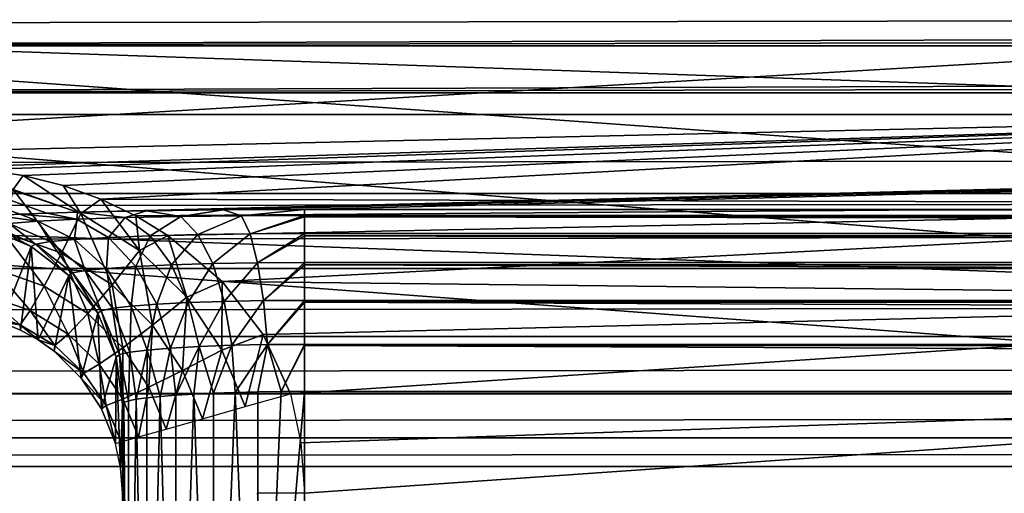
# Model space of a CAD drawing. Header units: millimetres. Extents: x -43.6 to 43.6, y -43.6 to 43.6.
# Tile 300 of 350: x -7.641 to -6.289, y 35.363 to 36.013. Entities that reach past the tile are written whole.
import ezdxf

# ---------------------------------------------------------------- set-up
doc = ezdxf.new("R2010")
doc.units = ezdxf.units.MM
doc.header["$LTSCALE"] = 65.185185
for name, color, linetype in [('175', 7, 'CONTINUOUS'), ('185', 7, 'CONTINUOUS'), ('187', 7, 'CONTINUOUS'), ('222', 7, 'CONTINUOUS'), ('223', 7, 'CONTINUOUS'), ('228', 7, 'CONTINUOUS'), ('315', 7, 'CONTINUOUS'), ('350', 7, 'CONTINUOUS'), ('358', 7, 'CONTINUOUS'), ('42', 7, 'CONTINUOUS'), ('46', 7, 'CONTINUOUS'), ('50', 7, 'CONTINUOUS'), ('53', 7, 'CONTINUOUS'), ('57', 7, 'CONTINUOUS'), ('58', 7, 'CONTINUOUS'), ('59', 7, 'CONTINUOUS'), ('61', 7, 'CONTINUOUS'), ('79', 7, 'CONTINUOUS')]:
    doc.layers.add(name, color=color, linetype=linetype)

msp = doc.modelspace()

# ---------------------------------------------------------------- linework, layer by layer
at = {"layer": '175', "linetype": 'CONTINUOUS'}
for points in [[(-7.6855, 35.727, -7.737), (-7.6252, 35.702, -7.7361), (-7.6657, 35.598, -11.2523), (-7.6855, 35.727, -7.737)], [(-7.6657, 35.598, -11.2523), (-7.6252, 35.702, -7.7361), (-7.6398, 35.5872, -11.2486), (-7.6657, 35.598, -11.2523)], [(-7.6398, 35.5872, -11.2486), (-7.6252, 35.702, -7.7361), (-7.6157, 35.5738, -11.2445), (-7.6398, 35.5872, -11.2486)], [(-7.6252, 35.702, -7.7361), (-7.5733, 35.6623, -7.7347), (-7.6157, 35.5738, -11.2445), (-7.6252, 35.702, -7.7361)], [(-7.6157, 35.5738, -11.2445), (-7.5733, 35.6623, -7.7347), (-7.5937, 35.5582, -11.2401), (-7.6157, 35.5738, -11.2445)], [(-7.5937, 35.5582, -11.2401), (-7.5733, 35.6623, -7.7347), (-7.5564, 35.5215, -11.2322), (-7.5937, 35.5582, -11.2401)], [(-7.5733, 35.6623, -7.7347), (-7.5335, 35.6105, -7.7329), (-7.5564, 35.5215, -11.2322), (-7.5733, 35.6623, -7.7347)], [(-7.5564, 35.5215, -11.2322), (-7.5335, 35.6105, -7.7329), (-7.5284, 35.4792, -11.2271), (-7.5564, 35.5215, -11.2322)], [(-7.5335, 35.6105, -7.7329), (-7.5085, 35.5502, -7.7308), (-7.5284, 35.4792, -11.2271), (-7.5335, 35.6105, -7.7329)], [(-7.5284, 35.4792, -11.2271), (-7.5085, 35.5502, -7.7308), (-7.5095, 35.4318, -11.2261), (-7.5284, 35.4792, -11.2271)], [(-7.5095, 35.4318, -11.2261), (-7.5085, 35.5502, -7.7308), (-7.5024, 35.3981, -11.2273), (-7.5095, 35.4318, -11.2261)], [(-7.5085, 35.5502, -7.7308), (-7.5, 35.4856, -7.7285), (-7.5024, 35.3981, -11.2273), (-7.5085, 35.5502, -7.7308)], [(-7.5, 35.4856, -7.7285), (-7.5, 35.3633, -11.2285), (-7.5024, 35.3981, -11.2273), (-7.5, 35.4856, -7.7285)]]:
    msp.add_3dface(points, dxfattribs=at)
at = {"layer": '185', "linetype": 'CONTINUOUS'}
msp.add_3dface([(-7.25, 34.75, -11.4785), (-7.25, 35.3633, -11.4785), (-7.3147, 35.3633, -11.47), (-7.25, 34.75, -11.4785)], dxfattribs=at)
at = {"layer": '187', "linetype": 'CONTINUOUS'}
for points in [[(-7.6361, 35.7994, -11.5087), (-7.6923, 35.8077, -11.5104), (-7.65, 35.78, -11.5037), (-7.6361, 35.7994, -11.5087)], [(-7.557, 35.7471, -11.497), (-7.6361, 35.7994, -11.5087), (-7.65, 35.78, -11.5037), (-7.557, 35.7471, -11.497)], [(-7.5814, 35.7856, -11.506), (-7.6361, 35.7994, -11.5087), (-7.557, 35.7471, -11.497), (-7.5814, 35.7856, -11.506)], [(-7.65, 35.78, -11.5037), (-7.6636, 35.7215, -11.477), (-7.5834, 35.693, -11.4705), (-7.65, 35.78, -11.5037)], [(-7.557, 35.7471, -11.497), (-7.65, 35.78, -11.5037), (-7.5834, 35.693, -11.4705), (-7.557, 35.7471, -11.497)], [(-7.5297, 35.767, -11.5025), (-7.5814, 35.7856, -11.506), (-7.557, 35.7471, -11.497), (-7.5297, 35.767, -11.5025)], [(-7.4765, 35.6963, -11.4879), (-7.5297, 35.767, -11.5025), (-7.557, 35.7471, -11.497), (-7.4765, 35.6963, -11.4879)], [(-7.4815, 35.7439, -11.4985), (-7.5297, 35.767, -11.5025), (-7.4765, 35.6963, -11.4879), (-7.4815, 35.7439, -11.4985)], [(-7.557, 35.7471, -11.497), (-7.5834, 35.693, -11.4705), (-7.5141, 35.6492, -11.4617), (-7.557, 35.7471, -11.497)], [(-7.4765, 35.6963, -11.4879), (-7.557, 35.7471, -11.497), (-7.5141, 35.6492, -11.4617), (-7.4765, 35.6963, -11.4879)], [(-7.4375, 35.717, -11.4943), (-7.4815, 35.7439, -11.4985), (-7.4765, 35.6963, -11.4879), (-7.4375, 35.717, -11.4943)], [(-7.676, 35.672, -11.4356), (-7.6071, 35.6477, -11.4293), (-7.6636, 35.7215, -11.477), (-7.676, 35.672, -11.4356)], [(-7.6636, 35.7215, -11.477), (-7.6071, 35.6477, -11.4293), (-7.5834, 35.693, -11.4705), (-7.6636, 35.7215, -11.477)], [(-7.4116, 35.6324, -11.4788), (-7.4375, 35.717, -11.4943), (-7.4765, 35.6963, -11.4879), (-7.4116, 35.6324, -11.4788)], [(-7.3628, 35.6539, -11.4864), (-7.4375, 35.717, -11.4943), (-7.4116, 35.6324, -11.4788), (-7.3628, 35.6539, -11.4864)], [(-7.4765, 35.6963, -11.4879), (-7.5141, 35.6492, -11.4617), (-7.4584, 35.5942, -11.4529), (-7.4765, 35.6963, -11.4879)], [(-7.4116, 35.6324, -11.4788), (-7.4765, 35.6963, -11.4879), (-7.4584, 35.5942, -11.4529), (-7.4116, 35.6324, -11.4788)], [(-7.6071, 35.6477, -11.4293), (-7.5474, 35.6102, -11.4207), (-7.5834, 35.693, -11.4705), (-7.6071, 35.6477, -11.4293)], [(-7.5834, 35.693, -11.4705), (-7.5474, 35.6102, -11.4207), (-7.5141, 35.6492, -11.4617), (-7.5834, 35.693, -11.4705)], [(-7.6862, 35.6348, -11.3823), (-7.6265, 35.6141, -11.3762), (-7.676, 35.672, -11.4356), (-7.6862, 35.6348, -11.3823)], [(-7.676, 35.672, -11.4356), (-7.6265, 35.6141, -11.3762), (-7.6071, 35.6477, -11.4293), (-7.676, 35.672, -11.4356)], [(-7.6265, 35.6141, -11.3762), (-7.5743, 35.5818, -11.3678), (-7.6071, 35.6477, -11.4293), (-7.6265, 35.6141, -11.3762)], [(-7.6071, 35.6477, -11.4293), (-7.5743, 35.5818, -11.3678), (-7.5474, 35.6102, -11.4207), (-7.6071, 35.6477, -11.4293)], [(-7.5474, 35.6102, -11.4207), (-7.4993, 35.5628, -11.4121), (-7.5141, 35.6492, -11.4617), (-7.5474, 35.6102, -11.4207)], [(-7.5141, 35.6492, -11.4617), (-7.4993, 35.5628, -11.4121), (-7.4584, 35.5942, -11.4529), (-7.5141, 35.6492, -11.4617)], [(-7.3634, 35.5599, -11.4722), (-7.3628, 35.6539, -11.4864), (-7.4116, 35.6324, -11.4788), (-7.3634, 35.5599, -11.4722)], [(-7.3068, 35.5814, -11.4807), (-7.3628, 35.6539, -11.4864), (-7.3634, 35.5599, -11.4722), (-7.3068, 35.5814, -11.4807)], [(-7.6936, 35.6127, -11.3209), (-7.6403, 35.5947, -11.315), (-7.6862, 35.6348, -11.3823), (-7.6936, 35.6127, -11.3209)], [(-7.6862, 35.6348, -11.3823), (-7.6403, 35.5947, -11.315), (-7.6265, 35.6141, -11.3762), (-7.6862, 35.6348, -11.3823)], [(-7.4116, 35.6324, -11.4788), (-7.4584, 35.5942, -11.4529), (-7.4172, 35.532, -11.4466), (-7.4116, 35.6324, -11.4788)], [(-7.3634, 35.5599, -11.4722), (-7.4116, 35.6324, -11.4788), (-7.4172, 35.532, -11.4466), (-7.3634, 35.5599, -11.4722)], [(-7.6936, 35.6127, -11.3209), (-7.6657, 35.598, -11.2523), (-7.6403, 35.5947, -11.315), (-7.6936, 35.6127, -11.3209)], [(-7.6403, 35.5947, -11.315), (-7.5927, 35.5661, -11.3067), (-7.6265, 35.6141, -11.3762), (-7.6403, 35.5947, -11.315)], [(-7.6265, 35.6141, -11.3762), (-7.5927, 35.5661, -11.3067), (-7.5743, 35.5818, -11.3678), (-7.6265, 35.6141, -11.3762)], [(-7.5743, 35.5818, -11.3678), (-7.5316, 35.5404, -11.3594), (-7.5474, 35.6102, -11.4207), (-7.5743, 35.5818, -11.3678)], [(-7.5474, 35.6102, -11.4207), (-7.5316, 35.5404, -11.3594), (-7.4993, 35.5628, -11.4121), (-7.5474, 35.6102, -11.4207)], [(-7.6657, 35.598, -11.2523), (-7.6398, 35.5872, -11.2486), (-7.6403, 35.5947, -11.315), (-7.6657, 35.598, -11.2523)], [(-7.6398, 35.5872, -11.2486), (-7.6157, 35.5738, -11.2445), (-7.6403, 35.5947, -11.315), (-7.6398, 35.5872, -11.2486)], [(-7.6403, 35.5947, -11.315), (-7.6157, 35.5738, -11.2445), (-7.5927, 35.5661, -11.3067), (-7.6403, 35.5947, -11.315)], [(-7.4993, 35.5628, -11.4121), (-7.4636, 35.5091, -11.4061), (-7.4584, 35.5942, -11.4529), (-7.4993, 35.5628, -11.4121)], [(-7.4584, 35.5942, -11.4529), (-7.4636, 35.5091, -11.4061), (-7.4172, 35.532, -11.4466), (-7.4584, 35.5942, -11.4529)], [(-7.5927, 35.5661, -11.3067), (-7.5529, 35.5284, -11.2984), (-7.5743, 35.5818, -11.3678), (-7.5927, 35.5661, -11.3067)], [(-7.5743, 35.5818, -11.3678), (-7.5529, 35.5284, -11.2984), (-7.5316, 35.5404, -11.3594), (-7.5743, 35.5818, -11.3678)], [(-7.3314, 35.4823, -11.47), (-7.3068, 35.5814, -11.4807), (-7.3634, 35.5599, -11.4722), (-7.3314, 35.4823, -11.47)], [(-7.269, 35.5, -11.4785), (-7.3068, 35.5814, -11.4807), (-7.3314, 35.4823, -11.47), (-7.269, 35.5, -11.4785)], [(-7.6157, 35.5738, -11.2445), (-7.5937, 35.5582, -11.2401), (-7.5927, 35.5661, -11.3067), (-7.6157, 35.5738, -11.2445)], [(-7.5927, 35.5661, -11.3067), (-7.5937, 35.5582, -11.2401), (-7.5529, 35.5284, -11.2984), (-7.5927, 35.5661, -11.3067)], [(-7.5316, 35.5404, -11.3594), (-7.4994, 35.4926, -11.3535), (-7.4993, 35.5628, -11.4121), (-7.5316, 35.5404, -11.3594)], [(-7.4993, 35.5628, -11.4121), (-7.4994, 35.4926, -11.3535), (-7.4636, 35.5091, -11.4061), (-7.4993, 35.5628, -11.4121)], [(-7.5937, 35.5582, -11.2401), (-7.5564, 35.5215, -11.2322), (-7.5529, 35.5284, -11.2984), (-7.5937, 35.5582, -11.2401)], [(-7.3898, 35.4657, -11.4447), (-7.3634, 35.5599, -11.4722), (-7.4172, 35.532, -11.4466), (-7.3898, 35.4657, -11.4447)], [(-7.3314, 35.4823, -11.47), (-7.3634, 35.5599, -11.4722), (-7.3898, 35.4657, -11.4447), (-7.3314, 35.4823, -11.47)], [(-7.5529, 35.5284, -11.2984), (-7.5223, 35.4837, -11.2925), (-7.5316, 35.5404, -11.3594), (-7.5529, 35.5284, -11.2984)], [(-7.5316, 35.5404, -11.3594), (-7.5223, 35.4837, -11.2925), (-7.4994, 35.4926, -11.3535), (-7.5316, 35.5404, -11.3594)], [(-7.5529, 35.5284, -11.2984), (-7.5564, 35.5215, -11.2322), (-7.5223, 35.4837, -11.2925), (-7.5529, 35.5284, -11.2984)], [(-7.5564, 35.5215, -11.2322), (-7.5284, 35.4792, -11.2271), (-7.5223, 35.4837, -11.2925), (-7.5564, 35.5215, -11.2322)], [(-7.4636, 35.5091, -11.4061), (-7.4398, 35.4515, -11.4046), (-7.4172, 35.532, -11.4466), (-7.4636, 35.5091, -11.4061)], [(-7.4398, 35.4515, -11.4046), (-7.3898, 35.4657, -11.4447), (-7.4172, 35.532, -11.4466), (-7.4398, 35.4515, -11.4046)], [(-7.4994, 35.4926, -11.3535), (-7.478, 35.4407, -11.3522), (-7.4636, 35.5091, -11.4061), (-7.4994, 35.4926, -11.3535)], [(-7.478, 35.4407, -11.3522), (-7.4398, 35.4515, -11.4046), (-7.4636, 35.5091, -11.4061), (-7.478, 35.4407, -11.3522)], [(-7.5284, 35.4792, -11.2271), (-7.5095, 35.4318, -11.2261), (-7.5223, 35.4837, -11.2925), (-7.5284, 35.4792, -11.2271)], [(-7.5223, 35.4837, -11.2925), (-7.5018, 35.4339, -11.2913), (-7.4994, 35.4926, -11.3535), (-7.5223, 35.4837, -11.2925)], [(-7.5223, 35.4837, -11.2925), (-7.5095, 35.4318, -11.2261), (-7.5018, 35.4339, -11.2913), (-7.5223, 35.4837, -11.2925)], [(-7.5018, 35.4339, -11.2913), (-7.478, 35.4407, -11.3522), (-7.4994, 35.4926, -11.3535), (-7.5018, 35.4339, -11.2913)]]:
    msp.add_3dface(points, dxfattribs=at)
at = {"layer": '222', "linetype": 'CONTINUOUS'}
for points in [[(-7.25, 35.7529, -7.2373), (7.25, 35.7529, -7.2373), (7.25, 35.7446, -7.293), (-7.25, 35.7529, -7.2373)], [(-7.25, 35.7446, -7.293), (-7.25, 35.7529, -7.2373), (7.25, 35.7446, -7.293), (-7.25, 35.7446, -7.293)], [(-7.25, 35.7425, -7.3002), (-7.25, 35.7446, -7.293), (7.25, 35.7425, -7.3002), (-7.25, 35.7425, -7.3002)], [(7.25, 35.7425, -7.3002), (-7.25, 35.7446, -7.293), (7.25, 35.7446, -7.293), (7.25, 35.7425, -7.3002)], [(-7.25, 35.7196, -7.3534), (-7.25, 35.7425, -7.3002), (7.25, 35.7196, -7.3534), (-7.25, 35.7196, -7.3534)], [(7.25, 35.7196, -7.3534), (-7.25, 35.7425, -7.3002), (7.25, 35.7425, -7.3002), (7.25, 35.7196, -7.3534)], [(-7.25, 35.7166, -7.3585), (-7.25, 35.7196, -7.3534), (7.25, 35.7166, -7.3585), (-7.25, 35.7166, -7.3585)], [(7.25, 35.7166, -7.3585), (-7.25, 35.7196, -7.3534), (7.25, 35.7196, -7.3534), (7.25, 35.7166, -7.3585)], [(-7.25, 35.6799, -7.4052), (-7.25, 35.7166, -7.3585), (7.25, 35.6799, -7.4052), (-7.25, 35.6799, -7.4052)], [(7.25, 35.6799, -7.4052), (-7.25, 35.7166, -7.3585), (7.25, 35.7166, -7.3585), (7.25, 35.6799, -7.4052)], [(-7.25, 35.6767, -7.4084), (-7.25, 35.6799, -7.4052), (7.25, 35.6767, -7.4084), (-7.25, 35.6767, -7.4084)], [(7.25, 35.6767, -7.4084), (-7.25, 35.6799, -7.4052), (7.25, 35.6799, -7.4052), (7.25, 35.6767, -7.4084)], [(-7.25, 35.6281, -7.445), (-7.25, 35.6767, -7.4084), (7.25, 35.6281, -7.445), (-7.25, 35.6281, -7.445)], [(7.25, 35.6281, -7.445), (-7.25, 35.6767, -7.4084), (7.25, 35.6767, -7.4084), (7.25, 35.6281, -7.445)], [(-7.25, 35.6255, -7.4465), (-7.25, 35.6281, -7.445), (7.25, 35.6255, -7.4465), (-7.25, 35.6255, -7.4465)], [(7.25, 35.6255, -7.4465), (-7.25, 35.6281, -7.445), (7.25, 35.6281, -7.445), (7.25, 35.6255, -7.4465)], [(-7.25, 35.5677, -7.47), (-7.25, 35.6255, -7.4465), (7.25, 35.5677, -7.47), (-7.25, 35.5677, -7.47)], [(7.25, 35.5677, -7.47), (-7.25, 35.6255, -7.4465), (7.25, 35.6255, -7.4465), (7.25, 35.5677, -7.47)], [(-7.25, 35.5663, -7.4704), (-7.25, 35.5677, -7.47), (7.25, 35.5663, -7.4704), (-7.25, 35.5663, -7.4704)], [(7.25, 35.5663, -7.4704), (-7.25, 35.5677, -7.47), (7.25, 35.5677, -7.47), (7.25, 35.5663, -7.4704)], [(7.25, 35.503, -7.4785), (-7.25, 35.503, -7.4785), (-7.25, 35.5663, -7.4704), (7.25, 35.503, -7.4785)], [(7.25, 35.503, -7.4785), (-7.25, 35.5663, -7.4704), (7.25, 35.5663, -7.4704), (7.25, 35.503, -7.4785)]]:
    msp.add_3dface(points, dxfattribs=at)
at = {"layer": '223', "linetype": 'CONTINUOUS'}
for points in [[(-7.4809, 35.4923, -7.6326), (-7.4663, 35.4943, -7.6032), (-7.4666, 34.7414, -7.6037), (-7.4809, 35.4923, -7.6326)], [(-7.4663, 35.4943, -7.6032), (-7.4481, 35.4962, -7.576), (-7.4666, 34.7414, -7.6037), (-7.4663, 35.4943, -7.6032)], [(-7.4666, 34.7414, -7.6037), (-7.4481, 35.4962, -7.576), (-7.4269, 34.7414, -7.5518), (-7.4666, 34.7414, -7.6037)], [(-7.4481, 35.4962, -7.576), (-7.4265, 35.4979, -7.5515), (-7.4269, 34.7414, -7.5518), (-7.4481, 35.4962, -7.576)], [(-7.4265, 35.4979, -7.5515), (-7.4019, 35.4994, -7.53), (-7.4269, 34.7414, -7.5518), (-7.4265, 35.4979, -7.5515)], [(-7.4269, 34.7414, -7.5518), (-7.4019, 35.4994, -7.53), (-7.3751, 34.7414, -7.5121), (-7.4269, 34.7414, -7.5518)], [(-7.4019, 35.4994, -7.53), (-7.3747, 35.5007, -7.5118), (-7.3751, 34.7414, -7.5121), (-7.4019, 35.4994, -7.53)], [(-7.3747, 35.5007, -7.5118), (-7.3452, 35.5017, -7.4974), (-7.3751, 34.7414, -7.5121), (-7.3747, 35.5007, -7.5118)], [(-7.3751, 34.7414, -7.5121), (-7.3452, 35.5017, -7.4974), (-7.3147, 34.7414, -7.487), (-7.3751, 34.7414, -7.5121)], [(-7.3452, 35.5017, -7.4974), (-7.3141, 35.5024, -7.4869), (-7.3147, 34.7414, -7.487), (-7.3452, 35.5017, -7.4974)], [(-7.25, 35.503, -7.4785), (-7.25, 34.7414, -7.4785), (-7.3147, 34.7414, -7.487), (-7.25, 35.503, -7.4785)], [(-7.2822, 35.5029, -7.4806), (-7.25, 35.503, -7.4785), (-7.3147, 34.7414, -7.487), (-7.2822, 35.5029, -7.4806)], [(-7.3141, 35.5024, -7.4869), (-7.2822, 35.5029, -7.4806), (-7.3147, 34.7414, -7.487), (-7.3141, 35.5024, -7.4869)], [(-7.5, 34.7414, -7.7285), (-7.5, 35.4856, -7.7285), (-7.4978, 35.4879, -7.6957), (-7.5, 34.7414, -7.7285)], [(-7.5, 34.7414, -7.7285), (-7.4978, 35.4879, -7.6957), (-7.4915, 34.7414, -7.6641), (-7.5, 34.7414, -7.7285)], [(-7.4978, 35.4879, -7.6957), (-7.4914, 35.4901, -7.6637), (-7.4915, 34.7414, -7.6641), (-7.4978, 35.4879, -7.6957)], [(-7.4914, 35.4901, -7.6637), (-7.4809, 35.4923, -7.6326), (-7.4915, 34.7414, -7.6641), (-7.4914, 35.4901, -7.6637)], [(-7.4915, 34.7414, -7.6641), (-7.4809, 35.4923, -7.6326), (-7.4666, 34.7414, -7.6037), (-7.4915, 34.7414, -7.6641)]]:
    msp.add_3dface(points, dxfattribs=at)
at = {"layer": '228', "linetype": 'CONTINUOUS'}
for points in [[(-7.5617, 35.7491, -7.3463), (-7.4668, 35.7511, -7.2867), (-7.4959, 35.7416, -7.369), (-7.5617, 35.7491, -7.3463)], [(-7.4959, 35.7416, -7.369), (-7.4668, 35.7511, -7.2867), (-7.4197, 35.7432, -7.3274), (-7.4959, 35.7416, -7.369)], [(-7.4668, 35.7511, -7.2867), (-7.3611, 35.7524, -7.2498), (-7.4197, 35.7432, -7.3274), (-7.4668, 35.7511, -7.2867)], [(-7.4197, 35.7432, -7.3274), (-7.3611, 35.7524, -7.2498), (-7.3366, 35.7442, -7.3017), (-7.4197, 35.7432, -7.3274)], [(-7.3611, 35.7524, -7.2498), (-7.25, 35.7529, -7.2373), (-7.3366, 35.7442, -7.3017), (-7.3611, 35.7524, -7.2498)], [(-7.25, 35.7529, -7.2373), (-7.25, 35.7446, -7.293), (-7.3366, 35.7442, -7.3017), (-7.25, 35.7529, -7.2373)], [(-7.6734, 35.7447, -7.4712), (-7.6409, 35.7463, -7.4255), (-7.6161, 35.7367, -7.4925), (-7.6734, 35.7447, -7.4712)], [(-7.6554, 35.7337, -7.5691), (-7.6734, 35.7447, -7.4712), (-7.6161, 35.7367, -7.4925), (-7.6554, 35.7337, -7.5691)], [(-7.6554, 35.7337, -7.5691), (-7.6161, 35.7367, -7.4925), (-7.5993, 35.7087, -7.5915), (-7.6554, 35.7337, -7.5691)], [(-7.6409, 35.7463, -7.4255), (-7.6035, 35.7478, -7.3837), (-7.5623, 35.7394, -7.4248), (-7.6409, 35.7463, -7.4255)], [(-7.6161, 35.7367, -7.4925), (-7.6409, 35.7463, -7.4255), (-7.5623, 35.7394, -7.4248), (-7.6161, 35.7367, -7.4925)], [(-7.6161, 35.7367, -7.4925), (-7.5623, 35.7394, -7.4248), (-7.5655, 35.7118, -7.5254), (-7.6161, 35.7367, -7.4925)], [(-7.6161, 35.7367, -7.4925), (-7.5655, 35.7118, -7.5254), (-7.5993, 35.7087, -7.5915), (-7.6161, 35.7367, -7.4925)], [(-7.6035, 35.7478, -7.3837), (-7.5617, 35.7491, -7.3463), (-7.5623, 35.7394, -7.4248), (-7.6035, 35.7478, -7.3837)], [(-7.5623, 35.7394, -7.4248), (-7.5191, 35.7144, -7.4671), (-7.5655, 35.7118, -7.5254), (-7.5623, 35.7394, -7.4248)], [(-7.5623, 35.7394, -7.4248), (-7.5617, 35.7491, -7.3463), (-7.4959, 35.7416, -7.369), (-7.5623, 35.7394, -7.4248)], [(-7.5623, 35.7394, -7.4248), (-7.4959, 35.7416, -7.369), (-7.5191, 35.7144, -7.4671), (-7.5623, 35.7394, -7.4248)], [(-7.4959, 35.7416, -7.369), (-7.462, 35.7166, -7.419), (-7.5191, 35.7144, -7.4671), (-7.4959, 35.7416, -7.369)], [(-7.4959, 35.7416, -7.369), (-7.4197, 35.7432, -7.3274), (-7.462, 35.7166, -7.419), (-7.4959, 35.7416, -7.369)], [(-7.4197, 35.7432, -7.3274), (-7.3963, 35.7183, -7.3831), (-7.462, 35.7166, -7.419), (-7.4197, 35.7432, -7.3274)], [(-7.4197, 35.7432, -7.3274), (-7.3366, 35.7442, -7.3017), (-7.3963, 35.7183, -7.3831), (-7.4197, 35.7432, -7.3274)], [(-7.3366, 35.7442, -7.3017), (-7.3247, 35.7193, -7.3609), (-7.3963, 35.7183, -7.3831), (-7.3366, 35.7442, -7.3017)], [(-7.3366, 35.7442, -7.3017), (-7.25, 35.7446, -7.293), (-7.3247, 35.7193, -7.3609), (-7.3366, 35.7442, -7.3017)], [(-7.25, 35.7446, -7.293), (-7.25, 35.7425, -7.3002), (-7.3247, 35.7193, -7.3609), (-7.25, 35.7446, -7.293)], [(-7.25, 35.7425, -7.3002), (-7.25, 35.7196, -7.3534), (-7.3247, 35.7193, -7.3609), (-7.25, 35.7425, -7.3002)], [(-7.6252, 35.702, -7.7361), (-7.6855, 35.727, -7.737), (-7.6788, 35.7304, -7.6517), (-7.6252, 35.702, -7.7361)], [(-7.6788, 35.7304, -7.6517), (-7.6554, 35.7337, -7.5691), (-7.6194, 35.7054, -7.6626), (-7.6788, 35.7304, -7.6517)], [(-7.6252, 35.702, -7.7361), (-7.6788, 35.7304, -7.6517), (-7.6194, 35.7054, -7.6626), (-7.6252, 35.702, -7.7361)], [(-7.6554, 35.7337, -7.5691), (-7.5993, 35.7087, -7.5915), (-7.6194, 35.7054, -7.6626), (-7.6554, 35.7337, -7.5691)], [(-7.5655, 35.7118, -7.5254), (-7.5509, 35.669, -7.6101), (-7.5993, 35.7087, -7.5915), (-7.5655, 35.7118, -7.5254)], [(-7.5191, 35.7144, -7.4671), (-7.5217, 35.672, -7.5532), (-7.5655, 35.7118, -7.5254), (-7.5191, 35.7144, -7.4671)], [(-7.5217, 35.672, -7.5532), (-7.5509, 35.669, -7.6101), (-7.5655, 35.7118, -7.5254), (-7.5217, 35.672, -7.5532)], [(-7.4817, 35.6747, -7.5031), (-7.5217, 35.672, -7.5532), (-7.5191, 35.7144, -7.4671), (-7.4817, 35.6747, -7.5031)], [(-7.462, 35.7166, -7.419), (-7.4817, 35.6747, -7.5031), (-7.5191, 35.7144, -7.4671), (-7.462, 35.7166, -7.419)], [(-7.4325, 35.6769, -7.4617), (-7.4817, 35.6747, -7.5031), (-7.462, 35.7166, -7.419), (-7.4325, 35.6769, -7.4617)], [(-7.3963, 35.7183, -7.3831), (-7.4325, 35.6769, -7.4617), (-7.462, 35.7166, -7.419), (-7.3963, 35.7183, -7.3831)], [(-7.3759, 35.6785, -7.4308), (-7.4325, 35.6769, -7.4617), (-7.3963, 35.7183, -7.3831), (-7.3759, 35.6785, -7.4308)], [(-7.3247, 35.7193, -7.3609), (-7.3759, 35.6785, -7.4308), (-7.3963, 35.7183, -7.3831), (-7.3247, 35.7193, -7.3609)], [(-7.3143, 35.6795, -7.4117), (-7.3759, 35.6785, -7.4308), (-7.3247, 35.7193, -7.3609), (-7.3143, 35.6795, -7.4117)], [(-7.25, 35.7196, -7.3534), (-7.3143, 35.6795, -7.4117), (-7.3247, 35.7193, -7.3609), (-7.25, 35.7196, -7.3534)], [(-7.25, 35.7196, -7.3534), (-7.25, 35.7166, -7.3585), (-7.3143, 35.6795, -7.4117), (-7.25, 35.7196, -7.3534)], [(-7.25, 35.7166, -7.3585), (-7.25, 35.6799, -7.4052), (-7.3143, 35.6795, -7.4117), (-7.25, 35.7166, -7.3585)], [(-7.5733, 35.6623, -7.7347), (-7.6252, 35.702, -7.7361), (-7.6194, 35.7054, -7.6626), (-7.5733, 35.6623, -7.7347)], [(-7.5993, 35.7087, -7.5915), (-7.5683, 35.6657, -7.6714), (-7.6194, 35.7054, -7.6626), (-7.5993, 35.7087, -7.5915)], [(-7.5683, 35.6657, -7.6714), (-7.5733, 35.6623, -7.7347), (-7.6194, 35.7054, -7.6626), (-7.5683, 35.6657, -7.6714)], [(-7.5509, 35.669, -7.6101), (-7.5683, 35.6657, -7.6714), (-7.5993, 35.7087, -7.5915), (-7.5509, 35.669, -7.6101)], [(-7.5509, 35.669, -7.6101), (-7.5289, 35.6139, -7.6774), (-7.5683, 35.6657, -7.6714), (-7.5509, 35.669, -7.6101)], [(-7.5217, 35.672, -7.5532), (-7.5135, 35.6172, -7.6238), (-7.5509, 35.669, -7.6101), (-7.5217, 35.672, -7.5532)], [(-7.5135, 35.6172, -7.6238), (-7.5289, 35.6139, -7.6774), (-7.5509, 35.669, -7.6101), (-7.5135, 35.6172, -7.6238)], [(-7.4817, 35.6747, -7.5031), (-7.4878, 35.6202, -7.5741), (-7.5217, 35.672, -7.5532), (-7.4817, 35.6747, -7.5031)], [(-7.4878, 35.6202, -7.5741), (-7.5135, 35.6172, -7.6238), (-7.5217, 35.672, -7.5532), (-7.4878, 35.6202, -7.5741)], [(-7.4527, 35.6229, -7.5303), (-7.4878, 35.6202, -7.5741), (-7.4817, 35.6747, -7.5031), (-7.4527, 35.6229, -7.5303)], [(-7.4325, 35.6769, -7.4617), (-7.4527, 35.6229, -7.5303), (-7.4817, 35.6747, -7.5031), (-7.4325, 35.6769, -7.4617)], [(-7.4096, 35.6251, -7.4942), (-7.4527, 35.6229, -7.5303), (-7.4325, 35.6769, -7.4617), (-7.4096, 35.6251, -7.4942)], [(-7.3759, 35.6785, -7.4308), (-7.4096, 35.6251, -7.4942), (-7.4325, 35.6769, -7.4617), (-7.3759, 35.6785, -7.4308)], [(-7.3601, 35.6267, -7.4673), (-7.4096, 35.6251, -7.4942), (-7.3759, 35.6785, -7.4308), (-7.3601, 35.6267, -7.4673)], [(-7.3143, 35.6795, -7.4117), (-7.3601, 35.6267, -7.4673), (-7.3759, 35.6785, -7.4308), (-7.3143, 35.6795, -7.4117)], [(-7.3062, 35.6277, -7.4506), (-7.3601, 35.6267, -7.4673), (-7.3143, 35.6795, -7.4117), (-7.3062, 35.6277, -7.4506)], [(-7.25, 35.6799, -7.4052), (-7.3062, 35.6277, -7.4506), (-7.3143, 35.6795, -7.4117), (-7.25, 35.6799, -7.4052)], [(-7.25, 35.6799, -7.4052), (-7.25, 35.6767, -7.4084), (-7.3062, 35.6277, -7.4506), (-7.25, 35.6799, -7.4052)], [(-7.25, 35.6767, -7.4084), (-7.25, 35.6281, -7.445), (-7.3062, 35.6277, -7.4506), (-7.25, 35.6767, -7.4084)], [(-7.5335, 35.6105, -7.7329), (-7.5733, 35.6623, -7.7347), (-7.5683, 35.6657, -7.6714), (-7.5335, 35.6105, -7.7329)], [(-7.5289, 35.6139, -7.6774), (-7.5335, 35.6105, -7.7329), (-7.5683, 35.6657, -7.6714), (-7.5289, 35.6139, -7.6774)], [(-7.5135, 35.6172, -7.6238), (-7.504, 35.5536, -7.6803), (-7.5289, 35.6139, -7.6774), (-7.5135, 35.6172, -7.6238)], [(-7.4878, 35.6202, -7.5741), (-7.4896, 35.5569, -7.6316), (-7.5135, 35.6172, -7.6238), (-7.4878, 35.6202, -7.5741)], [(-7.4896, 35.5569, -7.6316), (-7.504, 35.5536, -7.6803), (-7.5135, 35.6172, -7.6238), (-7.4896, 35.5569, -7.6316)], [(-7.466, 35.5599, -7.5865), (-7.4896, 35.5569, -7.6316), (-7.4878, 35.6202, -7.5741), (-7.466, 35.5599, -7.5865)], [(-7.4527, 35.6229, -7.5303), (-7.466, 35.5599, -7.5865), (-7.4878, 35.6202, -7.5741), (-7.4527, 35.6229, -7.5303)], [(-7.434, 35.5626, -7.5469), (-7.466, 35.5599, -7.5865), (-7.4527, 35.6229, -7.5303), (-7.434, 35.5626, -7.5469)], [(-7.4096, 35.6251, -7.4942), (-7.434, 35.5626, -7.5469), (-7.4527, 35.6229, -7.5303), (-7.4096, 35.6251, -7.4942)], [(-7.3947, 35.5647, -7.5143), (-7.434, 35.5626, -7.5469), (-7.4096, 35.6251, -7.4942), (-7.3947, 35.5647, -7.5143)], [(-7.3601, 35.6267, -7.4673), (-7.3947, 35.5647, -7.5143), (-7.4096, 35.6251, -7.4942), (-7.3601, 35.6267, -7.4673)], [(-7.3498, 35.5664, -7.49), (-7.3947, 35.5647, -7.5143), (-7.3601, 35.6267, -7.4673), (-7.3498, 35.5664, -7.49)], [(-7.3062, 35.6277, -7.4506), (-7.3498, 35.5664, -7.49), (-7.3601, 35.6267, -7.4673), (-7.3062, 35.6277, -7.4506)], [(-7.3009, 35.5674, -7.4751), (-7.3498, 35.5664, -7.49), (-7.3062, 35.6277, -7.4506), (-7.3009, 35.5674, -7.4751)], [(-7.25, 35.6281, -7.445), (-7.3009, 35.5674, -7.4751), (-7.3062, 35.6277, -7.4506), (-7.25, 35.6281, -7.445)], [(-7.25, 35.6281, -7.445), (-7.25, 35.6255, -7.4465), (-7.3009, 35.5674, -7.4751), (-7.25, 35.6281, -7.445)], [(-7.25, 35.6255, -7.4465), (-7.25, 35.5677, -7.47), (-7.3009, 35.5674, -7.4751), (-7.25, 35.6255, -7.4465)], [(-7.5085, 35.5502, -7.7308), (-7.5335, 35.6105, -7.7329), (-7.5289, 35.6139, -7.6774), (-7.5085, 35.5502, -7.7308)], [(-7.504, 35.5536, -7.6803), (-7.5085, 35.5502, -7.7308), (-7.5289, 35.6139, -7.6774), (-7.504, 35.5536, -7.6803)], [(-7.434, 35.5626, -7.5469), (-7.4481, 35.4962, -7.576), (-7.466, 35.5599, -7.5865), (-7.434, 35.5626, -7.5469)], [(-7.4265, 35.4979, -7.5515), (-7.4481, 35.4962, -7.576), (-7.434, 35.5626, -7.5469), (-7.4265, 35.4979, -7.5515)], [(-7.3947, 35.5647, -7.5143), (-7.4265, 35.4979, -7.5515), (-7.434, 35.5626, -7.5469), (-7.3947, 35.5647, -7.5143)], [(-7.4019, 35.4994, -7.53), (-7.4265, 35.4979, -7.5515), (-7.3947, 35.5647, -7.5143), (-7.4019, 35.4994, -7.53)], [(-7.3747, 35.5007, -7.5118), (-7.4019, 35.4994, -7.53), (-7.3947, 35.5647, -7.5143), (-7.3747, 35.5007, -7.5118)], [(-7.3498, 35.5664, -7.49), (-7.3747, 35.5007, -7.5118), (-7.3947, 35.5647, -7.5143), (-7.3498, 35.5664, -7.49)], [(-7.3452, 35.5017, -7.4974), (-7.3747, 35.5007, -7.5118), (-7.3498, 35.5664, -7.49), (-7.3452, 35.5017, -7.4974)], [(-7.3009, 35.5674, -7.4751), (-7.3452, 35.5017, -7.4974), (-7.3498, 35.5664, -7.49), (-7.3009, 35.5674, -7.4751)], [(-7.3141, 35.5024, -7.4869), (-7.3452, 35.5017, -7.4974), (-7.3009, 35.5674, -7.4751), (-7.3141, 35.5024, -7.4869)], [(-7.2822, 35.5029, -7.4806), (-7.3141, 35.5024, -7.4869), (-7.3009, 35.5674, -7.4751), (-7.2822, 35.5029, -7.4806)], [(-7.25, 35.5677, -7.47), (-7.2822, 35.5029, -7.4806), (-7.3009, 35.5674, -7.4751), (-7.25, 35.5677, -7.47)], [(-7.25, 35.5677, -7.47), (-7.25, 35.5663, -7.4704), (-7.2822, 35.5029, -7.4806), (-7.25, 35.5677, -7.47)], [(-7.25, 35.5663, -7.4704), (-7.25, 35.503, -7.4785), (-7.2822, 35.5029, -7.4806), (-7.25, 35.5663, -7.4704)], [(-7.5, 35.4856, -7.7285), (-7.5085, 35.5502, -7.7308), (-7.504, 35.5536, -7.6803), (-7.5, 35.4856, -7.7285)], [(-7.4896, 35.5569, -7.6316), (-7.4914, 35.4901, -7.6637), (-7.504, 35.5536, -7.6803), (-7.4896, 35.5569, -7.6316)], [(-7.4978, 35.4879, -7.6957), (-7.5, 35.4856, -7.7285), (-7.504, 35.5536, -7.6803), (-7.4978, 35.4879, -7.6957)], [(-7.4914, 35.4901, -7.6637), (-7.4978, 35.4879, -7.6957), (-7.504, 35.5536, -7.6803), (-7.4914, 35.4901, -7.6637)], [(-7.4809, 35.4923, -7.6326), (-7.4914, 35.4901, -7.6637), (-7.4896, 35.5569, -7.6316), (-7.4809, 35.4923, -7.6326)], [(-7.466, 35.5599, -7.5865), (-7.4809, 35.4923, -7.6326), (-7.4896, 35.5569, -7.6316), (-7.466, 35.5599, -7.5865)], [(-7.4663, 35.4943, -7.6032), (-7.4809, 35.4923, -7.6326), (-7.466, 35.5599, -7.5865), (-7.4663, 35.4943, -7.6032)], [(-7.4481, 35.4962, -7.576), (-7.4663, 35.4943, -7.6032), (-7.466, 35.5599, -7.5865), (-7.4481, 35.4962, -7.576)]]:
    msp.add_3dface(points, dxfattribs=at)
at = {"layer": '315', "color": 2, "linetype": 'CONTINUOUS'}
for points in [[(35.1106, 35.8829, 16.8215), (-35.1106, 35.8829, 16.8215), (-35.1106, 35.7749, 16.8097), (35.1106, 35.8829, 16.8215)], [(35.1106, 35.7749, 16.8097), (35.1106, 35.8829, 16.8215), (-35.1106, 35.7749, 16.8097), (35.1106, 35.7749, 16.8097)], [(35.1106, 35.6718, 16.7747), (35.1106, 35.7749, 16.8097), (-35.1106, 35.6718, 16.7747), (35.1106, 35.6718, 16.7747)], [(-35.1106, 35.6718, 16.7747), (35.1106, 35.7749, 16.8097), (-35.1106, 35.7749, 16.8097), (-35.1106, 35.6718, 16.7747)], [(35.1106, 35.5787, 16.7183), (35.1106, 35.6718, 16.7747), (-35.1106, 35.5787, 16.7183), (35.1106, 35.5787, 16.7183)], [(-35.1106, 35.5787, 16.7183), (35.1106, 35.6718, 16.7747), (-35.1106, 35.6718, 16.7747), (-35.1106, 35.5787, 16.7183)], [(35.1106, 35.5001, 16.6431), (35.1106, 35.5787, 16.7183), (-35.1106, 35.5001, 16.6431), (35.1106, 35.5001, 16.6431)], [(-35.1106, 35.5001, 16.6431), (35.1106, 35.5787, 16.7183), (-35.1106, 35.5787, 16.7183), (-35.1106, 35.5001, 16.6431)], [(35.1106, 35.4396, 16.5527), (35.1106, 35.5001, 16.6431), (-35.1106, 35.4396, 16.5527), (35.1106, 35.4396, 16.5527)], [(-35.1106, 35.4396, 16.5527), (35.1106, 35.5001, 16.6431), (-35.1106, 35.5001, 16.6431), (-35.1106, 35.4396, 16.5527)], [(-35.1106, 35.4002, 16.4518), (35.1106, 35.4002, 16.4518), (35.1106, 35.4396, 16.5527), (-35.1106, 35.4002, 16.4518)], [(-35.1106, 35.4002, 16.4518), (35.1106, 35.4396, 16.5527), (-35.1106, 35.4396, 16.5527), (-35.1106, 35.4002, 16.4518)]]:
    msp.add_3dface(points, dxfattribs=at)
at = {"layer": '350', "linetype": 'CONTINUOUS'}
for points in [[(8.75, 34.5065, 4.5562), (8.75, 35.9128, 4.5071), (-8.75, 35.9128, 4.5071), (8.75, 34.5065, 4.5562)], [(-8.75, 34.5065, 4.5562), (8.75, 34.5065, 4.5562), (-8.75, 35.9128, 4.5071), (-8.75, 34.5065, 4.5562)]]:
    msp.add_3dface(points, dxfattribs=at)
at = {"layer": '358', "linetype": 'CONTINUOUS'}
for points in [[(-8.75, 36.0366, 4.4692), (-8.75, 35.9772, 4.4963), (8.75, 36.0366, 4.4692), (-8.75, 36.0366, 4.4692)], [(8.75, 36.0366, 4.4692), (-8.75, 35.9772, 4.4963), (8.75, 36.0078, 4.4847), (8.75, 36.0366, 4.4692)], [(8.75, 36.0078, 4.4847), (-8.75, 35.9772, 4.4963), (8.75, 35.9772, 4.4963), (8.75, 36.0078, 4.4847)], [(-8.75, 35.9772, 4.4963), (-8.75, 35.9128, 4.5071), (8.75, 35.9772, 4.4963), (-8.75, 35.9772, 4.4963)], [(8.75, 35.9772, 4.4963), (-8.75, 35.9128, 4.5071), (8.75, 35.9453, 4.5038), (8.75, 35.9772, 4.4963)], [(-8.75, 35.9128, 4.5071), (8.75, 35.9128, 4.5071), (8.75, 35.9453, 4.5038), (-8.75, 35.9128, 4.5071)]]:
    msp.add_3dface(points, dxfattribs=at)
at = {"layer": '42', "color": 2, "linetype": 'CONTINUOUS'}
for points in [[(43.0172, 43.0172, 16.8215), (-43.0172, 43.0172, 16.8215), (35.1881, 35.8792, 16.8215), (43.0172, 43.0172, 16.8215)], [(35.1106, 35.8829, 16.8215), (-43.0172, 43.0172, 16.8215), (-35.1106, 35.8829, 16.8215), (35.1106, 35.8829, 16.8215)], [(-43.0172, 43.0172, 16.8215), (35.1106, 35.8829, 16.8215), (35.1881, 35.8792, 16.8215), (-43.0172, 43.0172, 16.8215)]]:
    msp.add_3dface(points, dxfattribs=at)
at = {"layer": '46', "linetype": 'CONTINUOUS'}
for points in [[(36.5706, 36.8603, 14.4518), (-8.8594, 34.2706, 4.8592), (-36.5706, 36.8603, 14.4518), (36.5706, 36.8603, 14.4518)], [(-8.75, 34.2739, 4.8712), (-8.8594, 34.2706, 4.8592), (36.5706, 36.8603, 14.4518), (-8.75, 34.2739, 4.8712)], [(8.75, 34.2739, 4.8712), (-8.75, 34.2739, 4.8712), (36.5706, 36.8603, 14.4518), (8.75, 34.2739, 4.8712)]]:
    msp.add_3dface(points, dxfattribs=at)
at = {"layer": '50', "color": 2, "linetype": 'CONTINUOUS'}
for points in [[(35.1106, 35.4002, 16.4518), (-35.1106, 35.4002, 16.4518), (28.7501, 29.0397, -7.1088), (35.1106, 35.4002, 16.4518)], [(28.7501, 29.0397, -7.1088), (-35.1106, 35.4002, 16.4518), (-28.7501, 29.0397, -7.1088), (28.7501, 29.0397, -7.1088)]]:
    msp.add_3dface(points, dxfattribs=at)
at = {"layer": '53', "linetype": 'CONTINUOUS'}
for points in [[(-7.6409, 34.5617, -14.4785), (-8.75, 35.5, -14.4785), (-7.6036, 34.6036, -14.4785), (-7.6409, 34.5617, -14.4785)], [(-7.6036, 34.6036, -14.4785), (-8.75, 35.5, -14.4785), (-7.5617, 34.6409, -14.4785), (-7.6036, 34.6036, -14.4785)], [(-7.5617, 34.6409, -14.4785), (-8.75, 35.5, -14.4785), (-7.516, 34.6734, -14.4785), (-7.5617, 34.6409, -14.4785)], [(-7.516, 34.6734, -14.4785), (-8.75, 35.5, -14.4785), (-7.4669, 34.7005, -14.4785), (-7.516, 34.6734, -14.4785)], [(-7.4669, 34.7005, -14.4785), (-8.75, 35.5, -14.4785), (-7.4151, 34.722, -14.4785), (-7.4669, 34.7005, -14.4785)], [(-7.4151, 34.722, -14.4785), (-8.75, 35.5, -14.4785), (-7.3612, 34.7375, -14.4785), (-7.4151, 34.722, -14.4785)], [(-7.3612, 34.7375, -14.4785), (-8.75, 35.5, -14.4785), (-7.25, 34.75, -14.4785), (-7.3612, 34.7375, -14.4785)], [(-7.25, 34.75, -14.4785), (-8.75, 35.5, -14.4785), (-5.2589, 34.75, -14.4785), (-7.25, 34.75, -14.4785)], [(-5.2589, 34.75, -14.4785), (-8.75, 35.5, -14.4785), (-5.2851, 35.5, -14.4785), (-5.2589, 34.75, -14.4785)]]:
    msp.add_3dface(points, dxfattribs=at)
at = {"layer": '57', "linetype": 'CONTINUOUS'}
msp.add_3dface([(-7.5, 35.4856, -7.7285), (-7.5, 34.7414, -7.7285), (-7.5, 35.3633, -11.2285), (-7.5, 35.4856, -7.7285)], dxfattribs=at)
at = {"layer": '58', "linetype": 'CONTINUOUS'}
for points in [[(-7.25, 34.7414, -7.4785), (-7.25, 35.503, -7.4785), (7.25, 35.503, -7.4785), (-7.25, 34.7414, -7.4785)], [(7.25, 34.7414, -7.4785), (-7.25, 34.7414, -7.4785), (7.25, 35.503, -7.4785), (7.25, 34.7414, -7.4785)]]:
    msp.add_3dface(points, dxfattribs=at)
at = {"layer": '59', "linetype": 'CONTINUOUS'}
for points in [[(-5.3035, 36.1341, -14.3379), (-5.3, 36.0131, -14.388), (-8.75, 36.2422, -14.282), (-5.3035, 36.1341, -14.3379)], [(-8.75, 36.2422, -14.282), (-5.3, 36.0131, -14.388), (-8.75, 36.0074, -14.3901), (-8.75, 36.2422, -14.282)], [(-8.75, 35.8106, -11.511), (-5.3, 36.0132, -11.5691), (-8.75, 36.0579, -11.5861), (-8.75, 35.8106, -11.511)], [(-5.2964, 35.8884, -11.5297), (-5.3, 36.0132, -11.5691), (-8.75, 35.8106, -11.511), (-5.2964, 35.8884, -11.5297)], [(-5.3, 36.0131, -14.388), (-5.2964, 35.8883, -14.4274), (-8.75, 36.0074, -14.3901), (-5.3, 36.0131, -14.388)], [(-5.2964, 35.8883, -14.4274), (-5.2927, 35.7605, -14.4557), (-8.75, 36.0074, -14.3901), (-5.2964, 35.8883, -14.4274)], [(-8.75, 36.0074, -14.3901), (-5.2927, 35.7605, -14.4557), (-8.75, 35.7575, -14.4563), (-8.75, 36.0074, -14.3901)], [(-7.75, 35.8105, -11.511), (-5.2964, 35.8884, -11.5297), (-8.75, 35.8106, -11.511), (-7.75, 35.8105, -11.511)], [(-7.6923, 35.8077, -11.5104), (-5.2964, 35.8884, -11.5297), (-7.75, 35.8105, -11.511), (-7.6923, 35.8077, -11.5104)], [(-7.6361, 35.7994, -11.5087), (-5.2964, 35.8884, -11.5297), (-7.6923, 35.8077, -11.5104), (-7.6361, 35.7994, -11.5087)], [(-7.5814, 35.7856, -11.506), (-5.2964, 35.8884, -11.5297), (-7.6361, 35.7994, -11.5087), (-7.5814, 35.7856, -11.506)], [(-7.5297, 35.767, -11.5025), (-5.2964, 35.8884, -11.5297), (-7.5814, 35.7856, -11.506), (-7.5297, 35.767, -11.5025)], [(-5.2927, 35.7606, -11.5013), (-5.2964, 35.8884, -11.5297), (-7.5297, 35.767, -11.5025), (-5.2927, 35.7606, -11.5013)], [(-7.4815, 35.7439, -11.4985), (-5.2927, 35.7606, -11.5013), (-7.5297, 35.767, -11.5025), (-7.4815, 35.7439, -11.4985)], [(-5.2927, 35.7605, -14.4557), (-5.2889, 35.6308, -14.4728), (-8.75, 35.7575, -14.4563), (-5.2927, 35.7605, -14.4557)], [(-5.2851, 35.5, -14.4785), (-8.75, 35.5, -14.4785), (-8.75, 35.7575, -14.4563), (-5.2851, 35.5, -14.4785)], [(-5.2889, 35.6308, -14.4728), (-5.2851, 35.5, -14.4785), (-8.75, 35.7575, -14.4563), (-5.2889, 35.6308, -14.4728)], [(-7.4375, 35.717, -11.4943), (-5.2927, 35.7606, -11.5013), (-7.4815, 35.7439, -11.4985), (-7.4375, 35.717, -11.4943)], [(-7.3628, 35.6539, -11.4864), (-5.2927, 35.7606, -11.5013), (-7.4375, 35.717, -11.4943), (-7.3628, 35.6539, -11.4864)], [(-5.2889, 35.6308, -11.4842), (-5.2927, 35.7606, -11.5013), (-7.3628, 35.6539, -11.4864), (-5.2889, 35.6308, -11.4842)], [(-7.3068, 35.5814, -11.4807), (-5.2889, 35.6308, -11.4842), (-7.3628, 35.6539, -11.4864), (-7.3068, 35.5814, -11.4807)], [(-7.269, 35.5, -11.4785), (-5.2889, 35.6308, -11.4842), (-7.3068, 35.5814, -11.4807), (-7.269, 35.5, -11.4785)], [(-5.2851, 35.5, -11.4785), (-5.2889, 35.6308, -11.4842), (-7.269, 35.5, -11.4785), (-5.2851, 35.5, -11.4785)]]:
    msp.add_3dface(points, dxfattribs=at)
at = {"layer": '61', "linetype": 'CONTINUOUS'}
for points in [[(-5.2851, 35.5, -11.4785), (-7.269, 35.5, -11.4785), (-7.2548, 35.4328, -11.4785), (-5.2851, 35.5, -11.4785)], [(-7.25, 35.3633, -11.4785), (-5.2851, 35.5, -11.4785), (-7.2548, 35.4328, -11.4785), (-7.25, 35.3633, -11.4785)], [(-5.2589, 34.75, -11.4785), (-5.2851, 35.5, -11.4785), (-7.25, 34.75, -11.4785), (-5.2589, 34.75, -11.4785)], [(-7.25, 34.75, -11.4785), (-5.2851, 35.5, -11.4785), (-7.25, 35.3633, -11.4785), (-7.25, 34.75, -11.4785)]]:
    msp.add_3dface(points, dxfattribs=at)
at = {"layer": '79', "linetype": 'CONTINUOUS'}
for points in [[(-8.75, 36.154, 4.2485), (8.75, 36.154, 4.2485), (-7.5617, 35.7491, -7.3463), (-8.75, 36.154, 4.2485)], [(-7.6734, 35.7447, -7.4712), (-8.75, 36.154, 4.2485), (-7.6409, 35.7463, -7.4255), (-7.6734, 35.7447, -7.4712)], [(-7.6409, 35.7463, -7.4255), (-8.75, 36.154, 4.2485), (-7.6035, 35.7478, -7.3837), (-7.6409, 35.7463, -7.4255)], [(-7.6035, 35.7478, -7.3837), (-8.75, 36.154, 4.2485), (-7.5617, 35.7491, -7.3463), (-7.6035, 35.7478, -7.3837)], [(-7.5617, 35.7491, -7.3463), (8.75, 36.154, 4.2485), (-7.4668, 35.7511, -7.2867), (-7.5617, 35.7491, -7.3463)], [(-7.4668, 35.7511, -7.2867), (8.75, 36.154, 4.2485), (-7.3611, 35.7524, -7.2498), (-7.4668, 35.7511, -7.2867)], [(-7.3611, 35.7524, -7.2498), (8.75, 36.154, 4.2485), (-7.25, 35.7529, -7.2373), (-7.3611, 35.7524, -7.2498)], [(8.75, 36.154, 4.2485), (7.25, 35.7529, -7.2373), (-7.25, 35.7529, -7.2373), (8.75, 36.154, 4.2485)]]:
    msp.add_3dface(points, dxfattribs=at)

doc.saveas('drawing.dxf')
